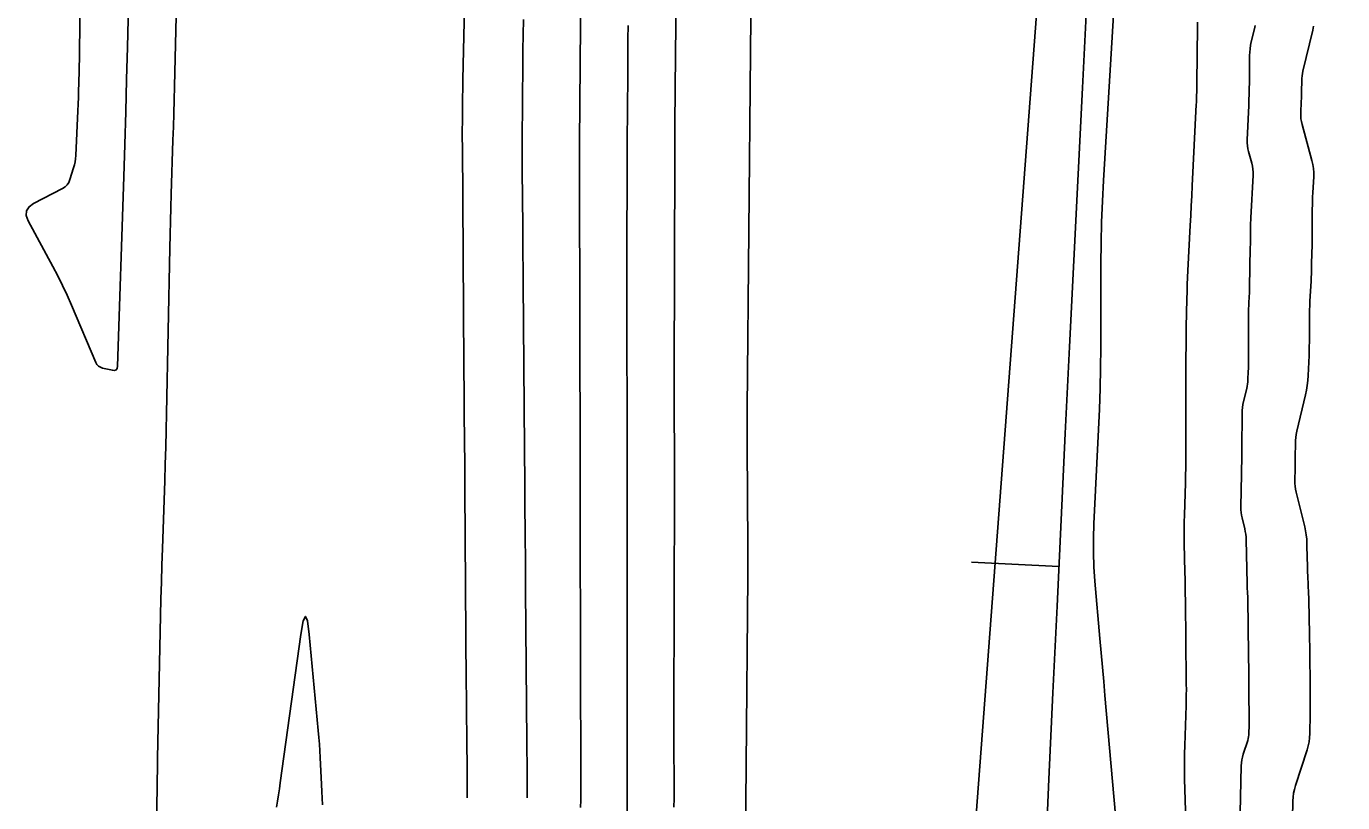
# Model space of a CAD drawing. Extents: x 1768942 to 1774819, y 723037 to 732099.
# Drawn here: x 1770466.1 to 1770556.2, y 730274.7 to 730327.7 of the extents above; entities that cross this region are included whole.
import ezdxf

# ---------------------------------------------------------------- set-up
doc = ezdxf.new("R2010")
doc.units = 0
doc.layers.add('R_Contours', color=7, linetype='Continuous')
doc.layers.add('R_Horz Alg', color=7, linetype='Continuous')

msp = doc.modelspace()

# ---------------------------------------------------------------- linework, layer by layer
at = {"layer": 'R_Contours'}
for points in [[(1770516.482, 730391.831), (1770516.039, 730349.31), (1770516.033, 730348.847), (1770516.025, 730348.384), (1770516.016, 730347.92), (1770516.005, 730347.457), (1770515.827, 730340.732), (1770515.811, 730340.075), (1770515.797, 730339.417), (1770515.787, 730338.759), (1770515.779, 730338.101), (1770515.435, 730301.58), (1770515.431, 730300.949), (1770515.429, 730300.318), (1770515.43, 730299.687), (1770515.433, 730299.056), (1770515.486, 730292.163), (1770515.489, 730291.645), (1770515.49, 730291.127), (1770515.488, 730290.609), (1770515.485, 730290.091), (1770515.139, 730251.536)], [(1770473.493, 730345.433), (1770473.044, 730326.3), (1770472.99, 730324.084), (1770472.93, 730321.869), (1770472.865, 730319.653), (1770472.794, 730317.438), (1770472.366, 730304.489), (1770472.34, 730304.343), (1770472.274, 730304.249), (1770472.167, 730304.208), (1770472.019, 730304.219), (1770471.348, 730304.365), (1770471.193, 730304.417), (1770471.063, 730304.499), (1770470.958, 730304.612), (1770470.878, 730304.755), (1770469.21, 730308.664), (1770468.914, 730309.338), (1770468.602, 730310.006), (1770468.276, 730310.666), (1770467.935, 730311.318), (1770466.26, 730314.435), (1770466.126, 730314.801), (1770466.143, 730315.121), (1770466.309, 730315.394), (1770466.627, 730315.62), (1770468.605, 730316.645), (1770468.778, 730316.756), (1770468.919, 730316.893), (1770469.029, 730317.056), (1770469.107, 730317.245), (1770469.359, 730318.056), (1770469.416, 730318.26), (1770469.459, 730318.466), (1770469.489, 730318.674), (1770469.505, 730318.885), (1770469.65, 730321.937), (1770469.671, 730322.407), (1770469.689, 730322.878), (1770469.704, 730323.348), (1770469.716, 730323.819), (1770469.757, 730325.703), (1770469.766, 730326.173), (1770469.772, 730326.644), (1770469.776, 730327.115), (1770469.776, 730327.586), (1770469.77, 730330.283)], [(1770496.387, 730341.917), (1770495.994, 730324.087), (1770495.986, 730323.714), (1770495.979, 730323.341), (1770495.974, 730322.968), (1770495.97, 730322.595), (1770495.956, 730321.102), (1770495.953, 730320.729), (1770495.952, 730320.356), (1770495.952, 730319.983), (1770495.954, 730319.609), (1770496.062, 730304.571), (1770496.067, 730303.865), (1770496.072, 730303.159), (1770496.078, 730302.453), (1770496.084, 730301.747), (1770496.108, 730298.924), (1770496.114, 730298.218), (1770496.119, 730297.512), (1770496.125, 730296.807), (1770496.13, 730296.101), (1770496.226, 730282.777), (1770496.232, 730281.972), (1770496.238, 730281.166), (1770496.244, 730280.361), (1770496.251, 730279.555), (1770496.279, 730276.333), (1770496.284, 730275.527), (1770496.285, 730274.998)], [(1770510.431, 730274.355), (1770510.435, 730274.936), (1770510.437, 730275.518), (1770510.437, 730276.099), (1770510.432, 730278.424), (1770510.431, 730279.006), (1770510.431, 730279.587), (1770510.431, 730280.168), (1770510.432, 730280.75), (1770510.461, 730296.058), (1770510.462, 730296.703), (1770510.462, 730297.349), (1770510.462, 730297.995), (1770510.461, 730298.64), (1770510.455, 730301.222), (1770510.454, 730301.868), (1770510.454, 730302.513), (1770510.454, 730303.159), (1770510.455, 730303.804), (1770510.483, 730318.999), (1770510.484, 730319.376), (1770510.485, 730319.753), (1770510.487, 730320.13), (1770510.49, 730320.507), (1770510.5, 730322.016), (1770510.503, 730322.393), (1770510.506, 730322.77), (1770510.509, 730323.147), (1770510.513, 730323.525), (1770510.685, 730341.012)], [(1770540.75, 730272.534), (1770539.916, 730281.973), (1770539.829, 730282.951), (1770539.743, 730283.93), (1770539.657, 730284.908), (1770539.571, 730285.886), (1770539.226, 730289.8), (1770539.157, 730290.778), (1770539.122, 730291.758), (1770539.121, 730292.738), (1770539.153, 730293.718), (1770539.477, 730300.159), (1770539.539, 730301.56), (1770539.584, 730302.961), (1770539.612, 730304.363), (1770539.623, 730305.765), (1770539.636, 730311.497), (1770539.649, 730312.92), (1770539.683, 730314.341), (1770539.739, 730315.763), (1770539.815, 730317.183), (1770541.035, 730337.183)], [(1770504.046, 730274.333), (1770504.049, 730274.832), (1770504.05, 730275.332), (1770504.05, 730275.831), (1770504.014, 730293.796), (1770504.013, 730294.129), (1770504.013, 730294.461), (1770504.013, 730294.794), (1770504.014, 730295.127), (1770504.016, 730296.457), (1770504.017, 730296.79), (1770504.017, 730297.123), (1770504.017, 730297.455), (1770504.016, 730297.788), (1770503.972, 730317.498), (1770503.972, 730317.688), (1770503.972, 730317.878), (1770503.972, 730318.067), (1770503.972, 730318.257), (1770503.974, 730319.016), (1770503.974, 730319.205), (1770503.975, 730319.395), (1770503.976, 730319.585), (1770503.977, 730319.774), (1770504.052, 730330.497)], [(1770475.013, 730271.664), (1770475.058, 730274.688), (1770475.069, 730275.444), (1770475.082, 730276.199), (1770475.096, 730276.955), (1770475.111, 730277.711), (1770475.311, 730287.43), (1770475.337, 730288.583), (1770475.367, 730289.736), (1770475.4, 730290.888), (1770475.438, 730292.041), (1770475.596, 730296.651), (1770475.633, 730297.804), (1770475.666, 730298.957), (1770475.695, 730300.11), (1770475.72, 730301.263), (1770475.941, 730312.569), (1770475.96, 730313.49), (1770475.983, 730314.41), (1770476.009, 730315.33), (1770476.037, 730316.251), (1770476.159, 730319.932), (1770476.188, 730320.852), (1770476.216, 730321.772), (1770476.24, 730322.693), (1770476.263, 730323.613), (1770476.353, 730327.451), (1770476.372, 730328.398)], [(1770500.39, 730274.994), (1770500.387, 730276.784), (1770500.374, 730278.79), (1770500.284, 730289.221), (1770500.277, 730290.024), (1770500.271, 730290.827), (1770500.265, 730291.63), (1770500.259, 730292.433), (1770500.236, 730295.646), (1770500.23, 730296.449), (1770500.224, 730297.252), (1770500.217, 730298.055), (1770500.21, 730298.858), (1770500.114, 730310.205), (1770500.106, 730311.165), (1770500.098, 730312.125), (1770500.091, 730313.085), (1770500.084, 730314.045), (1770500.056, 730317.885), (1770500.051, 730318.845), (1770500.051, 730319.805), (1770500.054, 730320.765), (1770500.061, 730321.725), (1770500.102, 730326.096), (1770500.113, 730327.142), (1770500.128, 730328.189)], [(1770507.29, 730327.79), (1770507.282, 730326.877), (1770507.274, 730325.964), (1770507.268, 730325.051), (1770507.242, 730321.4), (1770507.236, 730320.487), (1770507.232, 730319.574), (1770507.228, 730318.661), (1770507.226, 730317.748), (1770507.216, 730312.54), (1770507.215, 730311.368), (1770507.214, 730310.195), (1770507.215, 730309.023), (1770507.217, 730307.851), (1770507.235, 730299.789), (1770507.237, 730298.512), (1770507.238, 730297.236), (1770507.238, 730295.959), (1770507.236, 730294.683), (1770507.226, 730289.577), (1770507.224, 730288.301), (1770507.224, 730287.024), (1770507.224, 730285.748), (1770507.226, 730284.471), (1770507.24, 730277.834), (1770507.24, 730276.359), (1770507.236, 730274.884), (1770507.226, 730273.41)], [(1770545.447, 730273.409), (1770545.363, 730276.272), (1770545.351, 730276.847), (1770545.347, 730277.423), (1770545.354, 730277.999), (1770545.369, 730278.575), (1770545.465, 730281.307), (1770545.475, 730281.668), (1770545.481, 730282.029), (1770545.483, 730282.39), (1770545.48, 730282.751), (1770545.461, 730284.196), (1770545.457, 730284.557), (1770545.452, 730284.918), (1770545.448, 730285.279), (1770545.445, 730285.641), (1770545.418, 730288.467), (1770545.412, 730288.955), (1770545.405, 730289.443), (1770545.397, 730289.931), (1770545.387, 730290.419), (1770545.344, 730292.372), (1770545.336, 730292.86), (1770545.334, 730293.348), (1770545.339, 730293.836), (1770545.35, 730294.323), (1770545.414, 730296.498), (1770545.427, 730297.024), (1770545.437, 730297.549), (1770545.443, 730298.074), (1770545.445, 730298.6), (1770545.445, 730300.718), (1770545.445, 730301.246), (1770545.446, 730301.775), (1770545.447, 730302.303), (1770545.449, 730302.831), (1770545.457, 730305.238), (1770545.46, 730305.721), (1770545.464, 730306.204), (1770545.471, 730306.687), (1770545.479, 730307.17), (1770545.517, 730309.101), (1770545.528, 730309.584), (1770545.544, 730310.067), (1770545.563, 730310.55), (1770545.586, 730311.032), (1770545.747, 730314.114), (1770545.782, 730314.789), (1770545.817, 730315.464), (1770545.851, 730316.138), (1770545.885, 730316.813), (1770546.164, 730322.388), (1770546.169, 730322.509), (1770546.174, 730322.629), (1770546.178, 730322.749), (1770546.181, 730322.87), (1770546.192, 730323.352), (1770546.195, 730323.472), (1770546.197, 730323.593), (1770546.198, 730323.713), (1770546.2, 730323.834), (1770546.24, 730327.705), (1770546.243, 730327.998)], [(1770549.169, 730273.962), (1770549.241, 730277.167), (1770549.253, 730277.373), (1770549.28, 730277.576), (1770549.322, 730277.777), (1770549.379, 730277.975), (1770549.683, 730278.912), (1770549.719, 730279.035), (1770549.745, 730279.16), (1770549.761, 730279.287), (1770549.769, 730279.415), (1770549.78, 730279.931), (1770549.782, 730280.059), (1770549.784, 730280.188), (1770549.784, 730280.317), (1770549.783, 730280.446), (1770549.762, 730282.121), (1770549.758, 730282.443), (1770549.754, 730282.765), (1770549.751, 730283.087), (1770549.748, 730283.409), (1770549.72, 730286.506), (1770549.719, 730286.688), (1770549.716, 730286.87), (1770549.714, 730287.051), (1770549.711, 730287.233), (1770549.696, 730288.059), (1770549.693, 730288.191), (1770549.689, 730288.322), (1770549.685, 730288.454), (1770549.68, 730288.585), (1770549.658, 730289.111), (1770549.652, 730289.243), (1770549.648, 730289.374), (1770549.644, 730289.506), (1770549.641, 730289.637), (1770549.576, 730292.624), (1770549.566, 730292.814), (1770549.546, 730293.003), (1770549.516, 730293.19), (1770549.475, 730293.376), (1770549.292, 730294.117), (1770549.252, 730294.302), (1770549.225, 730294.49), (1770549.21, 730294.678), (1770549.207, 730294.868), (1770549.253, 730297.107), (1770549.261, 730297.544), (1770549.268, 730297.981), (1770549.274, 730298.417), (1770549.279, 730298.854), (1770549.299, 730301.267), (1770549.307, 730301.471), (1770549.325, 730301.673), (1770549.355, 730301.873), (1770549.397, 730302.072), (1770549.611, 730302.973), (1770549.642, 730303.119), (1770549.666, 730303.265), (1770549.683, 730303.413), (1770549.693, 730303.562), (1770549.719, 730304.158), (1770549.724, 730304.307), (1770549.729, 730304.457), (1770549.731, 730304.606), (1770549.732, 730304.755), (1770549.74, 730308.183), (1770549.741, 730308.323), (1770549.744, 730308.463), (1770549.749, 730308.604), (1770549.756, 730308.744), (1770549.787, 730309.304), (1770549.794, 730309.444), (1770549.8, 730309.584), (1770549.805, 730309.725), (1770549.808, 730309.865), (1770549.86, 730312.637), (1770549.863, 730312.803), (1770549.865, 730312.969), (1770549.867, 730313.136), (1770549.868, 730313.302), (1770549.872, 730313.967), (1770549.874, 730314.133), (1770549.878, 730314.299), (1770549.884, 730314.465), (1770549.892, 730314.631), (1770550.052, 730317.545), (1770550.055, 730317.751), (1770550.041, 730317.955), (1770550.011, 730318.158), (1770549.965, 730318.359), (1770549.746, 730319.158), (1770549.699, 730319.359), (1770549.668, 730319.561), (1770549.653, 730319.766), (1770549.654, 730319.972), (1770549.754, 730322.303), (1770549.769, 730322.692), (1770549.781, 730323.081), (1770549.79, 730323.471), (1770549.795, 730323.861), (1770549.813, 730325.732), (1770549.822, 730325.964), (1770549.844, 730326.195), (1770549.879, 730326.425), (1770549.927, 730326.652), (1770550.144, 730327.56), (1770550.192, 730327.788)], [(1770552.742, 730273.585), (1770552.769, 730274.775), (1770552.785, 730275.043), (1770552.82, 730275.308), (1770552.874, 730275.569), (1770552.948, 730275.827), (1770553.741, 730278.261), (1770553.819, 730278.534), (1770553.876, 730278.811), (1770553.913, 730279.091), (1770553.93, 730279.375), (1770553.959, 730280.7), (1770553.962, 730280.894), (1770553.964, 730281.089), (1770553.964, 730281.283), (1770553.962, 730281.477), (1770553.953, 730282.253), (1770553.95, 730282.447), (1770553.948, 730282.641), (1770553.946, 730282.835), (1770553.944, 730283.03), (1770553.931, 730284.497), (1770553.928, 730284.806), (1770553.925, 730285.115), (1770553.92, 730285.424), (1770553.915, 730285.734), (1770553.878, 730287.773), (1770553.872, 730288.067), (1770553.864, 730288.361), (1770553.854, 730288.655), (1770553.842, 730288.949), (1770553.791, 730290.15), (1770553.78, 730290.431), (1770553.771, 730290.712), (1770553.762, 730290.993), (1770553.756, 730291.274), (1770553.731, 730292.399), (1770553.717, 730292.679), (1770553.688, 730292.957), (1770553.643, 730293.233), (1770553.583, 730293.507), (1770552.992, 730295.886), (1770552.95, 730296.084), (1770552.921, 730296.284), (1770552.905, 730296.485), (1770552.903, 730296.687), (1770552.919, 730297.5), (1770552.923, 730297.703), (1770552.927, 730297.906), (1770552.929, 730298.109), (1770552.931, 730298.312), (1770552.939, 730299.195), (1770552.947, 730299.409), (1770552.966, 730299.622), (1770552.998, 730299.833), (1770553.042, 730300.043), (1770553.632, 730302.528), (1770553.701, 730302.854), (1770553.755, 730303.182), (1770553.793, 730303.512), (1770553.815, 730303.845), (1770553.875, 730305.228), (1770553.887, 730305.538), (1770553.896, 730305.847), (1770553.901, 730306.156), (1770553.903, 730306.466), (1770553.906, 730307.704), (1770553.909, 730308.013), (1770553.916, 730308.323), (1770553.927, 730308.632), (1770553.942, 730308.941), (1770554.017, 730310.297), (1770554.03, 730310.554), (1770554.041, 730310.81), (1770554.049, 730311.066), (1770554.055, 730311.323), (1770554.075, 730312.348), (1770554.079, 730312.605), (1770554.083, 730312.861), (1770554.085, 730313.118), (1770554.087, 730313.374), (1770554.098, 730315.235), (1770554.102, 730315.513), (1770554.108, 730315.792), (1770554.118, 730316.07), (1770554.132, 730316.348), (1770554.193, 730317.459), (1770554.197, 730317.736), (1770554.179, 730318.01), (1770554.139, 730318.282), (1770554.076, 730318.552), (1770553.399, 730321.019), (1770553.355, 730321.208), (1770553.326, 730321.399), (1770553.312, 730321.591), (1770553.313, 730321.785), (1770553.349, 730322.609), (1770553.355, 730322.782), (1770553.361, 730322.954), (1770553.364, 730323.126), (1770553.367, 730323.298), (1770553.373, 730323.988), (1770553.38, 730324.159), (1770553.396, 730324.33), (1770553.422, 730324.499), (1770553.457, 730324.668), (1770554.128, 730327.469), (1770554.184, 730327.731)], [(1770483.25, 730274.348), (1770483.317, 730274.765), (1770483.381, 730275.183), (1770483.443, 730275.6), (1770483.502, 730276.018), (1770484.908, 730286.156), (1770485.073, 730287.085), (1770485.224, 730287.393), (1770485.361, 730287.079), (1770485.484, 730286.143), (1770486.094, 730279.581), (1770486.135, 730279.121), (1770486.171, 730278.661), (1770486.202, 730278.2), (1770486.228, 730277.739), (1770486.325, 730275.893), (1770486.348, 730275.432), (1770486.37, 730274.971), (1770486.391, 730274.509)]]:
    msp.add_lwpolyline(points, dxfattribs=at)
at = {"layer": 'R_Horz Alg'}
msp.add_line((1770527.746, 730229.262), (1770556.177, 730606.87), dxfattribs=at)
msp.add_lwpolyline([(1770530.774, 730291.087), (1770536.768, 730290.802)], dxfattribs=at)
msp.add_arc((1781982.994, 729746.521), 11459.16, 175.6942048, 179.4795914, dxfattribs=at)

doc.saveas('drawing.dxf')
